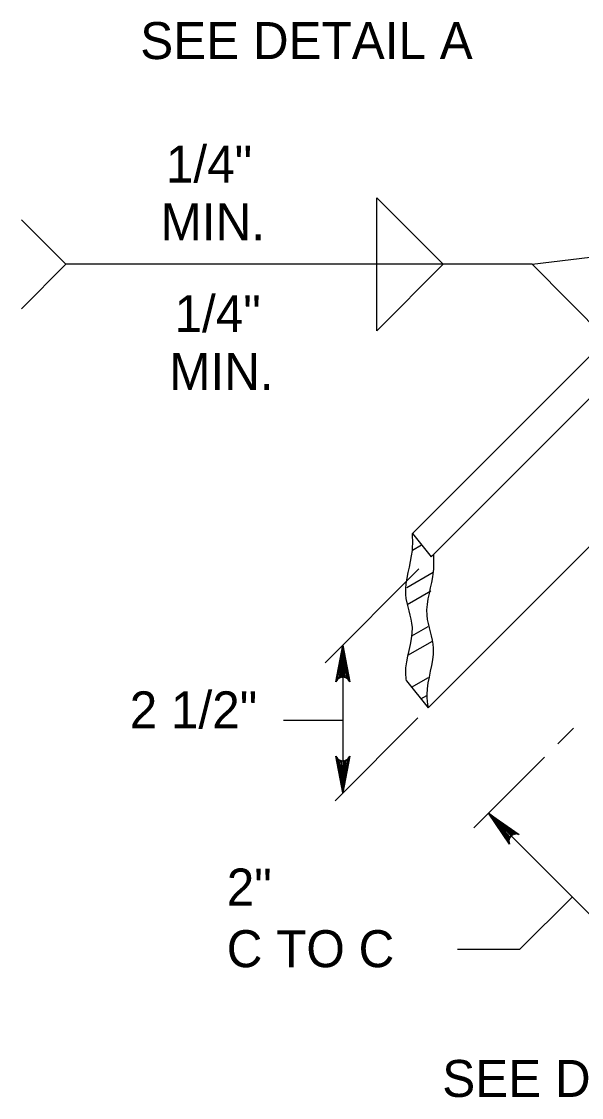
# Model space of a CAD drawing. Extents: x 2087776 to 2104538, y 970919 to 982612.
# Drawn here: x 2097221.8 to 2097370.9, y 980069 to 980355.3 of the extents above; entities that cross this region are included whole.
import ezdxf

# ---------------------------------------------------------------- set-up
doc = ezdxf.new("R2010")
doc.units = 0
doc.layers.add('1', color=7, linetype='Continuous')

msp = doc.modelspace()

# ---------------------------------------------------------------- linework, layer by layer
at = {"layer": '1'}
for p, q in [((2097325.9, 980219.03), (2097461.55, 980354.69)), ((2097331.47, 980213.47), (2097466.51, 980348.51)), ((2097357.71, 980290.67), (2097233.62, 980290.67)), ((2097357.71, 980290.67), (2097271.09, 980290.67)), ((2097357.71, 980290.67), (2097442.35, 980205.44)), ((2097330.04, 980172.67), (2097428.53, 980271.16)), ((2097325.9, 980219.03), (2097330.86, 980212.86)), ((2097330.86, 980212.86), (2097331.47, 980213.47)), ((2097302.64, 980184.65), (2097327.62, 980209.62)), ((2097307.36, 980189.36), (2097307.36, 980149.99)), ((2097324.27, 980179.86), (2097330.04, 980172.67)), ((2097307.36, 980169.31), (2097291.52, 980169.31)), ((2097305.29, 980147.92), (2097327.33, 980169.96)), ((2097368.79, 980167.26), (2097364.61, 980163.08)), ((2097361.02, 980159.5), (2097342.19, 980140.67)), ((2097346.09, 980144.57), (2097390.63, 980100.03)), ((2097368.36, 980122.3), (2097354.41, 980108.35))]:
    msp.add_line(p, q, dxfattribs=at)
msp.add_lwpolyline([(2097316.37, 980308.38), (2097334.09, 980290.67), (2097316.37, 980272.95)], close=True, dxfattribs=at)
for points in [[(2097357.71, 980290.67), (2097457.78, 980302.81), (2097461.87, 980270.72)], [(2097221.81, 980278.86), (2097233.62, 980290.67), (2097221.81, 980302.48)], [(2097325.86, 980214.61), (2097328.32, 980216.02)], [(2097331.06, 980213.06), (2097331.47, 980213.3)], [(2097324.4, 980204.67), (2097331.41, 980208.71)], [(2097324.45, 980200.15), (2097330.79, 980203.81)], [(2097325.69, 980191.78), (2097330.1, 980194.32)], [(2097307.36, 980189.36), (2097309.19, 980179.58), (2097308.93, 980179.95), (2097308.67, 980180.33), (2097308.34, 980180.52), (2097308.01, 980180.72), (2097307.68, 980180.77), (2097307.36, 980180.83), (2097307.03, 980180.77), (2097306.7, 980180.72), (2097306.37, 980180.52), (2097306.04, 980180.33), (2097305.78, 980179.95), (2097305.52, 980179.58), (2097307.36, 980189.36), (2097305.78, 980179.95), (2097306.04, 980180.33), (2097307.36, 980189.36), (2097306.37, 980180.52), (2097306.7, 980180.72), (2097307.36, 980189.36), (2097307.03, 980180.77), (2097307.36, 980180.83), (2097307.36, 980189.36), (2097307.68, 980180.77), (2097308.01, 980180.72), (2097307.36, 980189.36), (2097308.34, 980180.52), (2097308.67, 980180.33), (2097307.36, 980189.36), (2097308.93, 980179.95)], [(2097324.66, 980186.64), (2097331.18, 980190.4)], [(2097325.66, 980178.12), (2097330.11, 980180.69)], [(2097328.15, 980175.02), (2097329.71, 980175.92)], [(2097307.36, 980149.99), (2097305.52, 980159.77), (2097305.78, 980159.4), (2097306.04, 980159.02), (2097306.37, 980158.83), (2097306.7, 980158.63), (2097307.03, 980158.58), (2097307.36, 980158.52), (2097307.68, 980158.58), (2097308.01, 980158.63), (2097308.34, 980158.83), (2097308.67, 980159.02), (2097308.93, 980159.4), (2097309.19, 980159.77), (2097307.36, 980149.99), (2097308.93, 980159.4), (2097308.67, 980159.02), (2097307.36, 980149.99), (2097308.34, 980158.83), (2097308.01, 980158.63), (2097307.36, 980149.99), (2097307.68, 980158.58), (2097307.36, 980158.52), (2097307.36, 980149.99), (2097307.03, 980158.58), (2097306.7, 980158.63), (2097307.36, 980149.99), (2097306.37, 980158.83), (2097306.04, 980159.02), (2097307.36, 980149.99), (2097305.78, 980159.4)], [(2097346.09, 980144.57), (2097354.31, 980138.95), (2097353.86, 980139.03), (2097353.4, 980139.11), (2097353.04, 980139.02), (2097352.67, 980138.92), (2097352.39, 980138.73), (2097352.12, 980138.54), (2097351.93, 980138.26), (2097351.74, 980137.99), (2097351.64, 980137.62), (2097351.55, 980137.25), (2097351.63, 980136.8), (2097351.71, 980136.35), (2097346.09, 980144.57), (2097351.63, 980136.8), (2097351.55, 980137.25), (2097346.09, 980144.57), (2097351.64, 980137.62), (2097351.74, 980137.99), (2097346.09, 980144.57), (2097351.93, 980138.26), (2097352.12, 980138.54), (2097346.09, 980144.57), (2097352.39, 980138.73), (2097352.67, 980138.92), (2097346.09, 980144.57), (2097353.04, 980139.02), (2097353.4, 980139.11), (2097346.09, 980144.57), (2097353.86, 980139.03)], [(2097354.41, 980108.35), (2097337.88, 980108.35)]]:
    msp.add_lwpolyline(points, dxfattribs=at)
for points in [[(2097324.27, 980179.86), (2097324.11, 980181.77), (2097325.86, 980194.05), (2097324.11, 980202.82), (2097325.86, 980214.52), (2097325.9, 980219.03)], [(2097331.47, 980213.47), (2097331.43, 980208.95), (2097329.68, 980197.26), (2097331.43, 980188.48), (2097329.68, 980176.2), (2097330.04, 980172.67)]]:
    msp.add_spline(points, degree=3, dxfattribs=at)

# ---------------------------------------------------------------- texts
for s, height, p in [('SEE DETAIL A', 9.8425, (2097253.41, 980345.28)), ('1/4"', 9.843, (2097260.24, 980312.43)), ('MIN.', 9.843, (2097258.85, 980297.07)), ('1/4"', 9.843, (2097262.54, 980272.61)), ('MIN.', 9.843, (2097261.14, 980257.25)), ('2 1/2"', 9.843, (2097250.62, 980167.18)), ('2"', 9.843, (2097276.44, 980120.03)), ('C TO C', 9.843, (2097276.44, 980103.63)), ('SEE DETAIL B', 9.8425, (2097333.81, 980069.1))]:
    msp.add_text(s, height=height, dxfattribs=at).set_placement(p)

doc.saveas('drawing.dxf')
